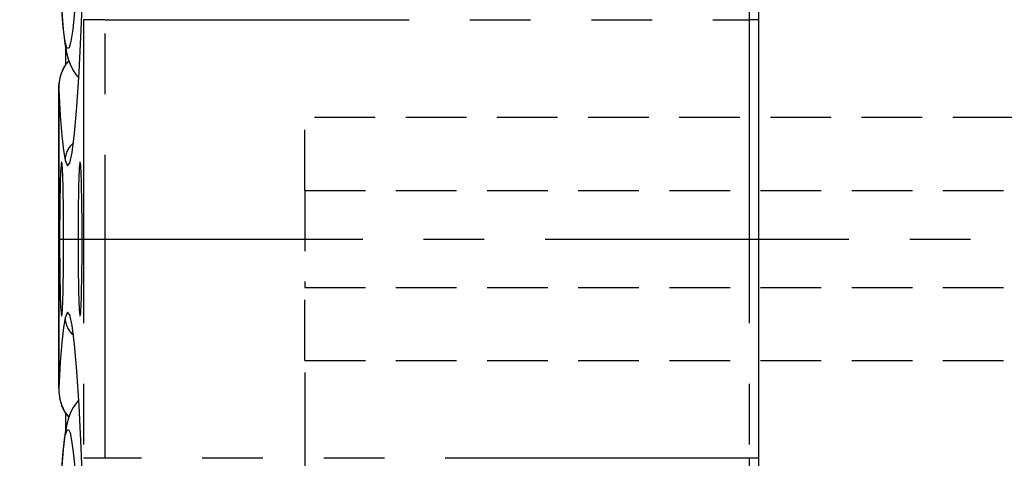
# Model space of a CAD drawing. Extents: x 2651 to 11825, y -3833 to 1075.
# Tile 434 of 656: x 4806 to 4846, y -3118 to -3100. Entities that reach past the tile are written whole.
import ezdxf

# ---------------------------------------------------------------- set-up
doc = ezdxf.new("R2010")
doc.units = 0
doc.header["$LTSCALE"] = 10
for name, pattern in [('CENTER', [2, 1.25, -0.25, 0.25, -0.25]), ('HIDDEN', [0.375, 0.25, -0.125]), ('PHANTOM', [2.5, 1.25, -0.25, 0.25, -0.25, 0.25, -0.25])]:
    doc.linetypes.add(name, pattern=pattern)
doc.layers.get('0').update_dxf_attribs({"linetype": 'CONTINUOUS'})
doc.layers.get('Defpoints').update_dxf_attribs({"linetype": 'CONTINUOUS'})
for name, color, linetype in [('CEN', 1, 'CENTER'), ('COOL', 150, 'HIDDEN'), ('DIM', 3, 'CONTINUOUS'), ('LAYER_108', 7, 'CONTINUOUS')]:
    doc.layers.add(name, color=color, linetype=linetype)
doc.styles.get("Standard").update_dxf_attribs({"font": 'romans.shx'})
doc.dimstyles.new('1-1', dxfattribs={"dimtxt": 2.5, "dimasz": 2.5, "dimexe": 1, "dimexo": 0.5, "dimtad": 0, "dimrnd": 1.38778e-17, "dimzin": 9, "dimdsep": 46, "dimtxsty": 'Standard', "dimblk": 'CLOSED', "dimcen": 0, "dimclrd": 3, "dimclre": 3, "dimclrt": 3, "dimazin": 2, "dimtfac": 0.75, "dimtofl": 0, "dimtmove": 0, "dimatfit": 3, "dimfxl": 0, "dimtolj": 1, "dimarcsym": 0})

# ---------------------------------------------------------------- blocks, each defined once
blk = doc.blocks.new('*D748')
at = {"layer": 'Defpoints', "color": 0}
for p in [(4876.454, -3109.358), (4835.964, -3170.112), (4835.964, -3176.112)]:
    blk.add_point(p, dxfattribs=at)
at = {"layer": 'DIM', "color": 3, "lineweight": -2}
blk.add_line((4835.964, -3170.612), (4835.964, -3176.112), dxfattribs=at)
at = {"layer": 'DIM', "color": 3, "insert": (4835.964, -3181.678), "char_height": 2.5, "attachment_point": 5, "rotation": 90}
blk.add_mtext('\\A1;40.49', dxfattribs=at)
blk = doc.blocks.new('_Closed')
at = {"color": 0, "linetype": 'ByBlock', "lineweight": -2}
for p, q in [((-1, 0.167), (0, 0)), ((-1, 0.167), (-1, -0.167)), ((0, 0), (-1, -0.167)), ((0, 0), (-1, 0))]:
    blk.add_line(p, q, dxfattribs=at)
blk = doc.blocks.new('*D749')
at = {"layer": 'Defpoints', "color": 0}
for p in [(4876.454, -3109.358), (4807.215, -3163.693), (4807.215, -3176.112)]:
    blk.add_point(p, dxfattribs=at)
at = {"layer": 'DIM', "color": 3, "lineweight": -2}
blk.add_line((4807.215, -3164.193), (4807.215, -3176.112), dxfattribs=at)
at = {"layer": 'DIM', "color": 3, "insert": (4807.215, -3181.737), "char_height": 2.5, "attachment_point": 5, "rotation": 90}
blk.add_mtext('\\A1;69.24', dxfattribs=at)
blk = doc.blocks.new('*D750')
at = {"layer": 'Defpoints', "color": 0}
for p in [(4836.454, -3042.546), (4836.454, -3062.788), (4876.454, -3109.358)]:
    blk.add_point(p, dxfattribs=at)
at = {"layer": 'DIM', "color": 3, "lineweight": -2}
blk.add_line((4836.454, -3062.288), (4836.454, -3042.546), dxfattribs=at)
at = {"layer": 'DIM', "color": 3, "insert": (4836.454, -3039.897), "char_height": 2.5, "attachment_point": 5, "rotation": 90}
blk.add_mtext('\\A1;40', dxfattribs=at)
blk = doc.blocks.new('*D3544')
at = {"layer": 'Defpoints', "color": 0}
for p in [(4876.454, -3109.358), (4817.299, -3114.358), (4817.299, -3132.06)]:
    blk.add_point(p, dxfattribs=at)
at = {"layer": 'DIM', "color": 3, "lineweight": -2}
blk.add_line((4817.299, -3114.858), (4817.299, -3132.06), dxfattribs=at)
at = {"layer": 'DIM', "color": 3, "insert": (4817.299, -3137.685), "char_height": 2.5, "attachment_point": 5, "rotation": 90}
blk.add_mtext('\\A1;59.16', dxfattribs=at)

msp = doc.modelspace()

# ---------------------------------------------------------------- linework, layer by layer
at = {"layer": 'CEN'}
msp.add_line((4807.184, -3109.358), (4876.454, -3109.358), dxfattribs=at)
at = {"layer": 'COOL', "linetype": 'HIDDEN'}
for p, q in [((4876.454, -3104.358), (4817.299, -3104.358)), ((4817.299, -3107.358), (4817.299, -3104.358)), ((4817.299, -3107.358), (4876.454, -3107.358)), ((4817.299, -3107.358), (4817.299, -3111.358)), ((4817.299, -3114.358), (4817.299, -3111.358)), ((4817.299, -3111.358), (4876.454, -3111.358)), ((4817.299, -3114.358), (4876.454, -3114.358))]:
    msp.add_line(p, q, dxfattribs=at)
at = {"layer": 'LAYER_108', "color": 253, "linetype": 'PHANTOM'}
for p, q in [((4835.579, -3097.785), (4835.579, -3100.326)), ((4809.091, -3100.326), (4808.193, -3100.326)), ((4808.193, -3100.326), (4808.193, -3118.39)), ((4809.091, -3100.326), (4835.579, -3100.326)), ((4809.091, -3118.39), (4809.091, -3100.326)), ((4835.964, -3100.326), (4835.579, -3100.326)), ((4835.579, -3100.326), (4835.579, -3118.39)), ((4807.184, -3103.219), (4807.188, -3103.057)), ((4807.184, -3115.497), (4807.184, -3103.219)), ((4807.184, -3115.497), (4807.188, -3115.659)), ((4809.091, -3118.39), (4808.193, -3118.39)), ((4835.579, -3118.39), (4809.091, -3118.39)), ((4835.579, -3118.39), (4835.579, -3120.931)), ((4835.964, -3118.39), (4835.579, -3118.39))]:
    msp.add_line(p, q, dxfattribs=at)
at = {"layer": 'LAYER_108', "color": 0, "linetype": 'Continuous'}
for p, q in [((4835.964, -3099.895), (4835.964, -3118.821)), ((4807.465, -3101.502), (4807.465, -3102.173)), ((4807.184, -3103.219), (4807.184, -3103.186)), ((4807.184, -3103.186), (4807.184, -3115.53)), ((4807.184, -3115.497), (4807.184, -3115.53)), ((4807.465, -3116.543), (4807.465, -3117.214))]:
    msp.add_line(p, q, dxfattribs=at)
at = {"layer": 'LAYER_108', "color": 253, "linetype": 'PHANTOM'}
for points in [[(4808.108, -3094.909, 0), (4808.055, -3096.227, 0), (4808, -3097.42, 0), (4807.942, -3098.477, 0), (4807.882, -3099.387, 0), (4807.82, -3100.141, 0), (4807.758, -3100.735, 0), (4807.683, -3101.223, 0), (4807.607, -3101.48, 0), (4807.532, -3101.507, 0), (4807.458, -3101.311, 0)], [(4807.458, -3101.311, 0), (4807.411, -3101.047, 0), (4807.364, -3100.648, 0), (4807.318, -3100.117, 0), (4807.283, -3099.609, 0), (4807.248, -3099.025, 0), (4807.215, -3098.367, 0)], [(4807.444, -3106.11, 0), (4807.541, -3106.344, 0), (4807.639, -3106.238, 0), (4807.736, -3105.795, 0), (4807.832, -3105.018, 0), (4807.925, -3103.912, 0), (4808.015, -3102.489, 0), (4808.102, -3100.758, 0), (4808.184, -3098.734, 0)], [(4807.458, -3101.311, 0), (4807.485, -3101.624, 0), (4807.508, -3101.736, 0)], [(4807.188, -3103.057, 0), (4807.189, -3103.045, 0), (4807.209, -3102.872, 0), (4807.243, -3102.702, 0), (4807.294, -3102.534, 0), (4807.362, -3102.371, 0), (4807.403, -3102.293, 0), (4807.449, -3102.217, 0), (4807.502, -3102.143, 0), (4807.56, -3102.073, 0), (4807.606, -3102.026, 0)], [(4807.184, -3103.219, 0), (4807.246, -3104.267, 0), (4807.311, -3105.102, 0), (4807.377, -3105.718, 0), (4807.444, -3106.11, 0)], [(4807.444, -3112.606, 0), (4807.377, -3112.998, 0), (4807.311, -3113.614, 0), (4807.246, -3114.449, 0), (4807.184, -3115.497, 0)], [(4808.184, -3119.982, 0), (4808.102, -3117.958, 0), (4808.015, -3116.227, 0), (4807.925, -3114.803, 0), (4807.832, -3113.698, 0), (4807.736, -3112.921, 0), (4807.639, -3112.478, 0), (4807.541, -3112.372, 0), (4807.444, -3112.606, 0)], [(4807.188, -3115.659, 0), (4807.189, -3115.671, 0), (4807.209, -3115.844, 0), (4807.243, -3116.014, 0), (4807.294, -3116.182, 0), (4807.362, -3116.345, 0), (4807.403, -3116.423, 0), (4807.449, -3116.499, 0), (4807.502, -3116.573, 0), (4807.56, -3116.643, 0), (4807.606, -3116.69, 0)], [(4807.508, -3116.98, 0), (4807.461, -3117.291, 0), (4807.458, -3117.405, 0)], [(4807.215, -3120.349, 0), (4807.258, -3119.525, 0), (4807.302, -3118.82, 0), (4807.347, -3118.242, 0), (4807.384, -3117.88, 0), (4807.421, -3117.601, 0), (4807.458, -3117.405, 0)], [(4807.458, -3117.405, 0), (4807.521, -3117.225, 0), (4807.584, -3117.204, 0), (4807.648, -3117.347, 0), (4807.712, -3117.657, 0), (4807.776, -3118.134, 0), (4807.838, -3118.774, 0), (4807.91, -3119.733, 0), (4807.979, -3120.902, 0), (4808.045, -3122.266, 0), (4808.108, -3123.807, 0)]]:
    msp.add_polyline3d(points, dxfattribs=at)
at = {"layer": 'LAYER_108', "color": 0, "linetype": 'Continuous'}
for points in [[(4807.216, -3098.44, 0), (4807.252, -3099.155, 0), (4807.304, -3099.999, 0), (4807.361, -3100.714, 0), (4807.428, -3101.298, 0), (4807.476, -3101.588, 0)], [(4807.592, -3102.02, 0), (4807.584, -3102.028, 0), (4807.526, -3102.092, 0), (4807.473, -3102.162, 0), (4807.425, -3102.235, 0), (4807.382, -3102.311, 0), (4807.335, -3102.411, 0), (4807.295, -3102.516, 0), (4807.26, -3102.625, 0), (4807.232, -3102.737, 0), (4807.204, -3102.892, 0), (4807.188, -3103.052, 0), (4807.184, -3103.219, 0)], [(4807.508, -3101.736, 0), (4807.581, -3101.992, 0), (4807.674, -3102.226, 0), (4807.785, -3102.435, 0), (4807.855, -3102.541, 0), (4807.931, -3102.641, 0), (4808.001, -3102.723, 0)], [(4807.299, -3106.183, 0), (4807.291, -3106.198, 0), (4807.283, -3106.244, 0), (4807.275, -3106.32, 0), (4807.267, -3106.424, 0), (4807.26, -3106.558, 0), (4807.253, -3106.718, 0), (4807.246, -3106.903, 0), (4807.24, -3107.113, 0), (4807.235, -3107.343, 0), (4807.23, -3107.594, 0), (4807.226, -3107.861, 0), (4807.222, -3108.143, 0), (4807.22, -3108.436, 0), (4807.218, -3108.738, 0), (4807.216, -3109.047, 0), (4807.216, -3109.358, 0), (4807.216, -3109.669, 0), (4807.218, -3109.978, 0), (4807.22, -3110.28, 0), (4807.222, -3110.573, 0), (4807.226, -3110.855, 0), (4807.23, -3111.122, 0), (4807.235, -3111.373, 0), (4807.24, -3111.603, 0), (4807.246, -3111.813, 0), (4807.253, -3111.998, 0), (4807.26, -3112.158, 0), (4807.267, -3112.291, 0), (4807.275, -3112.396, 0), (4807.283, -3112.472, 0), (4807.291, -3112.518, 0), (4807.299, -3112.533, 0)], [(4807.382, -3109.358, 0), (4807.382, -3109.047, 0), (4807.381, -3108.738, 0), (4807.379, -3108.436, 0), (4807.376, -3108.143, 0), (4807.372, -3107.861, 0), (4807.368, -3107.594, 0), (4807.363, -3107.343, 0), (4807.358, -3107.113, 0), (4807.352, -3106.903, 0), (4807.345, -3106.718, 0), (4807.338, -3106.558, 0), (4807.331, -3106.424, 0), (4807.323, -3106.32, 0), (4807.315, -3106.244, 0), (4807.307, -3106.198, 0), (4807.299, -3106.183, 0)], [(4808.058, -3106.183, 0), (4808.05, -3106.198, 0), (4808.042, -3106.244, 0), (4808.034, -3106.32, 0), (4808.027, -3106.424, 0), (4808.019, -3106.558, 0), (4808.012, -3106.718, 0), (4808.006, -3106.903, 0), (4808, -3107.113, 0), (4807.994, -3107.343, 0), (4807.989, -3107.594, 0), (4807.985, -3107.861, 0), (4807.982, -3108.143, 0), (4807.979, -3108.436, 0), (4807.977, -3108.738, 0), (4807.976, -3109.047, 0), (4807.975, -3109.358, 0), (4807.976, -3109.669, 0), (4807.977, -3109.978, 0), (4807.979, -3110.28, 0), (4807.982, -3110.573, 0), (4807.985, -3110.855, 0), (4807.989, -3111.122, 0), (4807.994, -3111.373, 0), (4808, -3111.603, 0), (4808.006, -3111.813, 0), (4808.012, -3111.998, 0), (4808.019, -3112.158, 0), (4808.027, -3112.291, 0), (4808.034, -3112.396, 0), (4808.042, -3112.472, 0), (4808.05, -3112.518, 0), (4808.058, -3112.533, 0)], [(4808.142, -3109.358, 0), (4808.141, -3109.047, 0), (4808.14, -3108.738, 0), (4808.138, -3108.436, 0), (4808.135, -3108.143, 0), (4808.132, -3107.861, 0), (4808.128, -3107.594, 0), (4808.123, -3107.343, 0), (4808.117, -3107.113, 0), (4808.111, -3106.903, 0), (4808.105, -3106.718, 0), (4808.098, -3106.558, 0), (4808.09, -3106.424, 0), (4808.083, -3106.32, 0), (4808.075, -3106.244, 0), (4808.067, -3106.198, 0), (4808.058, -3106.183, 0)], [(4807.299, -3112.533, 0), (4807.307, -3112.518, 0), (4807.315, -3112.472, 0), (4807.323, -3112.396, 0), (4807.331, -3112.291, 0), (4807.338, -3112.158, 0), (4807.345, -3111.998, 0), (4807.352, -3111.813, 0), (4807.358, -3111.603, 0), (4807.363, -3111.373, 0), (4807.368, -3111.122, 0), (4807.372, -3110.855, 0), (4807.376, -3110.573, 0), (4807.379, -3110.28, 0), (4807.381, -3109.978, 0), (4807.382, -3109.669, 0), (4807.382, -3109.358, 0)], [(4808.058, -3112.533, 0), (4808.067, -3112.518, 0), (4808.075, -3112.472, 0), (4808.083, -3112.396, 0), (4808.09, -3112.291, 0), (4808.098, -3112.158, 0), (4808.105, -3111.998, 0), (4808.111, -3111.813, 0), (4808.117, -3111.603, 0), (4808.123, -3111.373, 0), (4808.128, -3111.122, 0), (4808.132, -3110.855, 0), (4808.135, -3110.573, 0), (4808.138, -3110.28, 0), (4808.14, -3109.978, 0), (4808.141, -3109.669, 0), (4808.142, -3109.358, 0)], [(4807.189, -3115.68, 0), (4807.196, -3115.757, 0), (4807.216, -3115.899, 0), (4807.249, -3116.05, 0), (4807.297, -3116.208, 0), (4807.328, -3116.288, 0), (4807.365, -3116.37, 0), (4807.409, -3116.453, 0), (4807.46, -3116.536, 0), (4807.522, -3116.619, 0), (4807.557, -3116.659, 0), (4807.594, -3116.699, 0), (4807.6, -3116.704, 0)], [(4807.998, -3115.996, 0), (4807.913, -3116.1, 0), (4807.781, -3116.293, 0), (4807.669, -3116.507, 0), (4807.578, -3116.737, 0), (4807.508, -3116.98, 0)], [(4807.475, -3117.134, 0), (4807.425, -3117.435, 0), (4807.359, -3118.021, 0), (4807.304, -3118.726, 0), (4807.252, -3119.565, 0), (4807.216, -3120.279, 0)]]:
    msp.add_polyline3d(points, dxfattribs=at)
at = {"layer": 'LAYER_108', "color": 253, "linetype": 'PHANTOM'}
for centre, start, end in [((4808.346, -3106.115), 127.4222, 179.7078), ((4808.346, -3112.601), 180.2912, 231.8765)]:
    msp.add_arc(centre, 0.903, start, end, dxfattribs=at)
at = {"layer": 'LAYER_108', "color": 0, "linetype": 'Continuous'}
msp.add_arc((4809.313, -3115.532), 2.129, 179.0798, 183.9946, dxfattribs=at)

# ---------------------------------------------------------------- dimensions: what is measured, and where the dimension line sits
at = {"layer": 'DIM'}
for feature_location, offset, origin, picture, middle in [((4836.454, -3062.788), (0, 20.242), (4876.454, -3109.358), '*D750', (4836.454, -3039.897)), ((4807.215, -3163.693), (0, -12.42), (4876.454, -3109.358), '*D749', (4807.215, -3181.737)), ((4817.2991, -3114.358), (0, -17.702), (4876.4544, -3109.358), '*D3544', (4817.2991, -3137.6849)), ((4835.964, -3170.112), (0, -6), (4876.454, -3109.358), '*D748', (4835.964, -3181.678))]:
    dim = msp.add_ordinate_dim(feature_location=feature_location, offset=offset, dtype=1, origin=origin, dimstyle='1-1', dxfattribs=at)
    dim.commit()
    dim.dimension.update_dxf_attribs({"geometry": picture, "text_midpoint": middle})

doc.saveas('drawing.dxf')
